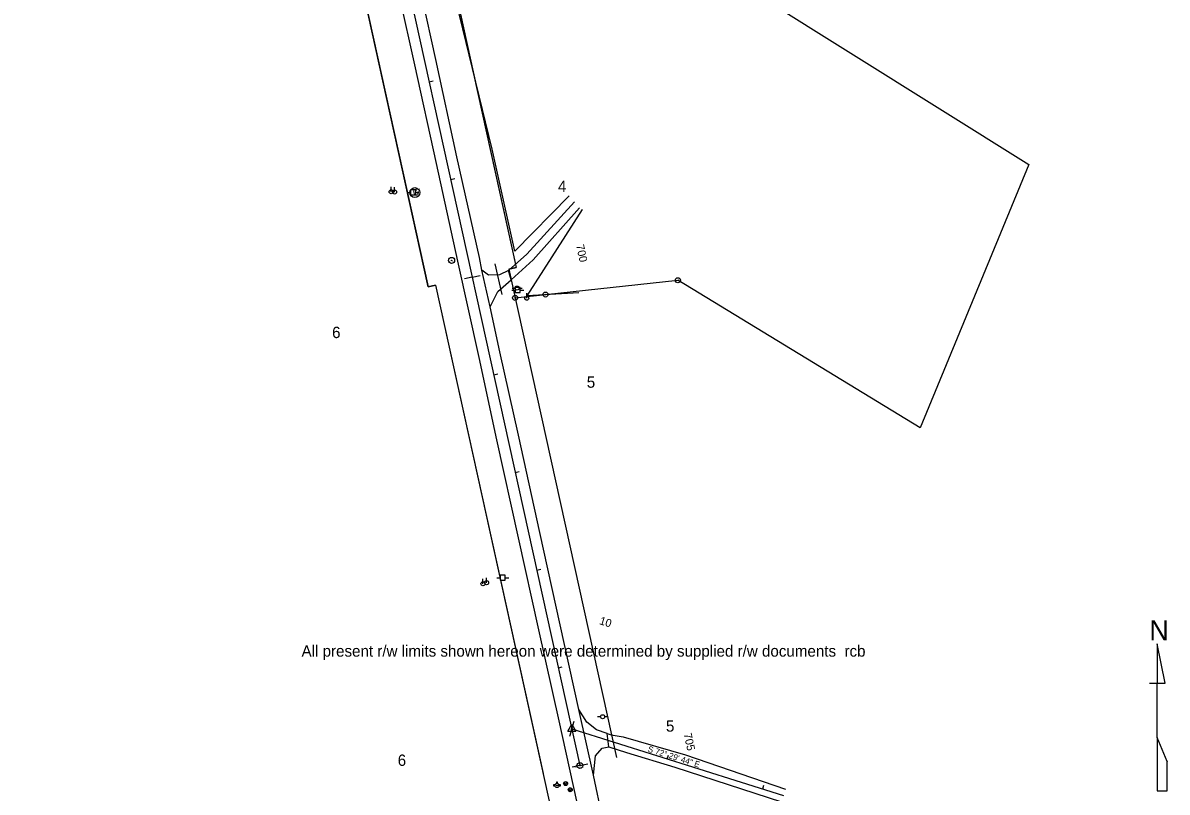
# Model space of a CAD drawing. Extents: x 2519952 to 2531965, y 848341 to 887632.
# Drawn here: x 2521426 to 2522569, y 867404 to 868173 of the extents above; entities that cross this region are included whole.
import ezdxf

# ---------------------------------------------------------------- set-up
doc = ezdxf.new("R2010")
doc.units = 0
for name, color, linetype in [('RD_EX_DR_Pipe', 7, 'Continuous'), ('RD_EX_Driveway', 7, 'Continuous'), ('RD_EX_DV_Prop', 7, 'Continuous'), ('RD_EX_DV_PropPin', 7, 'Continuous'), ('RD_EX_DV_TX_Prop', 7, 'Continuous'), ('RD_EX_Misc', 7, 'Continuous'), ('RD_EX_Road', 7, 'Continuous'), ('RD_EX_RW', 7, 'Continuous'), ('RD_EX_RW_TX', 7, 'Continuous'), ('RD_EX_UT', 7, 'Continuous'), ('RD_EX_VEG', 7, 'Continuous'), ('RD_HC_Cl', 7, 'Continuous'), ('RD_HC_Data', 7, 'Continuous'), ('RD_HC_Data_Tic', 7, 'Continuous'), ('RD_HC_TX_Sta50', 7, 'Continuous'), ('RD_HC_txCode', 7, 'Continuous'), ('RD_SMD_Locator', 7, 'Continuous')]:
    doc.layers.add(name, color=color, linetype=linetype)

msp = doc.modelspace()

# ---------------------------------------------------------------- linework, layer by layer
at = {"layer": 'RD_EX_DR_Pipe'}
msp.add_line((2521904.9617868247, 867900.9661641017), (2521898.0855868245, 867931.7636641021), dxfattribs=at)
at = {"layer": 'RD_EX_Driveway'}
for points in [[(2521977.3524868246, 867993.7588641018), (2521929.6874868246, 867941.6062641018), (2521911.4027868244, 867925.1479641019)], [(2521913.9058868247, 867915.8874641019), (2521935.7415868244, 867935.948064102), (2521982.0760868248, 867987.7278641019)], [(2521892.7757868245, 867888.777064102), (2521900.6631868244, 867904.029564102), (2521913.9058868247, 867915.8874641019), (2521911.4027868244, 867925.1479641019), (2521902.1562868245, 867920.636564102), (2521891.0976868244, 867920.373064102), (2521884.7527868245, 867925.6067641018)], [(2521996.2749868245, 867420.5925641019), (2521998.1908868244, 867440.066164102), (2522004.9603868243, 867447.5783641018), (2522011.5842868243, 867448.8012641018), (2522009.9846868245, 867462.2493641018), (2521999.2810868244, 867465.8534641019), (2521989.5911868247, 867473.531064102), (2521981.6572868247, 867486.3164641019)]]:
    msp.add_lwpolyline(points, dxfattribs=at)
at = {"layer": 'RD_EX_DV_Prop'}
for p, q in [((2521757.7218821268, 868660.6497274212), (2521919.0096685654, 867928.1975105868)), ((2521831.115402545, 867908.8429762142), (2521669.8276161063, 868641.2951930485)), ((2521810.8338339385, 868419.4537403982), (2522431.1302322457, 868031.1901511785)), ((2522431.1302322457, 868031.1901511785), (2522322.767480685, 867767.9840652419)), ((2521911.685146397, 867926.5846327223), (2521919.0096685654, 867928.1975105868)), ((2521911.685144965, 867926.584632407), (2522019.2103376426, 867438.2831535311)), ((2521838.439924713, 867910.4558540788), (2521831.115402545, 867908.8429762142)), ((2521838.439923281, 867910.4558537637), (2522035.0341643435, 867017.6673243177)), ((2521948.1598868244, 867901.0883641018), (2522080.5733868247, 867915.3344641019)), ((2522322.767480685, 867767.9840652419), (2522080.5733868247, 867915.3344641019)), ((2521917.8161868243, 867897.7343641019), (2521918.0327736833, 867897.7583042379)), ((2521918.0327736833, 867897.7583042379), (2521948.1598868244, 867901.0883641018))]:
    msp.add_line(p, q, dxfattribs=at)
at = {"layer": 'RD_EX_DV_PropPin'}
for centre, radius in [((2522080.5733659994, 867915.3344536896), 2.499000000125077), ((2522080.5733659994, 867915.3344641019), 0.24990000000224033), ((2521917.816165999, 867897.7343536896), 2.499000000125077), ((2521917.816165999, 867897.7343641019), 0.24990000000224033), ((2521948.159865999, 867901.0883536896), 2.499000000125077), ((2521948.159865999, 867901.0883641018), 0.24990000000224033)]:
    msp.add_circle(centre, radius, dxfattribs=at)
at = {"layer": 'RD_EX_Misc'}
for p, q in [((2522567.4122394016, 867512.5889449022), (2522559.5722394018, 867551.7906115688)), ((2522559.5722394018, 867551.7906115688), (2522559.5722394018, 867551.7906115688)), ((2522559.5722394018, 867551.7906115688), (2522559.5722394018, 867512.5889449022)), ((2522551.732239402, 867512.5889449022), (2522559.5722394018, 867512.5889449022)), ((2522559.5722394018, 867458.1934449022), (2522559.5722394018, 867512.5889449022)), ((2522559.5722394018, 867512.5889449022), (2522567.4122394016, 867512.5889449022)), ((2522567.4122394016, 867512.5889449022), (2522567.4122394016, 867513.0539449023)), ((2522569.372239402, 867434.1872782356), (2522559.5722394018, 867458.1934449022)), ((2522559.5722394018, 867458.1934449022), (2522559.5722394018, 867404.7856115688)), ((2522569.372239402, 867404.7856115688), (2522569.372239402, 867434.4589449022)), ((2522569.372239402, 867434.4589449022), (2522569.372239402, 867434.1872782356)), ((2522559.5722394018, 867404.7856115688), (2522569.372239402, 867404.7856115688))]:
    msp.add_line(p, q, dxfattribs=at)
at = {"layer": 'RD_EX_Road'}
for p, q in [((2521838.5362868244, 868136.1642641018), (2521815.9009868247, 868239.759964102)), ((2521817.5959868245, 868130.892664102), (2521795.0585868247, 868233.5498641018)), ((2521859.5942868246, 868038.911064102), (2521838.5362868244, 868136.1642641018)), ((2521839.2454868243, 868032.0148641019), (2521817.5959868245, 868130.892664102)), ((2521860.7320868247, 867934.516064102), (2521839.2454868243, 868032.0148641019)), ((2521882.1392868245, 867938.0964641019), (2521859.5942868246, 868038.911064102)), ((2521881.9300868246, 867838.0981641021), (2521860.7320868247, 867934.516064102)), ((2521884.7527868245, 867925.6067641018), (2521882.1392868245, 867938.0964641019)), ((2521892.7757868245, 867888.777064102), (2521884.7527868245, 867925.6067641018)), ((2521902.6425868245, 867843.8358641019), (2521892.7757868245, 867888.777064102)), ((2521899.7379868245, 867755.9619641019), (2521881.9300868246, 867838.0981641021)), ((2521921.0838868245, 867760.4784641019), (2521902.6425868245, 867843.8358641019)), ((2521921.3486868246, 867657.8851641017), (2521899.7379868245, 867755.9619641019)), ((2521942.4495868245, 867663.0248641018), (2521921.0838868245, 867760.4784641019)), ((2521941.6540868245, 867566.027664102), (2521921.3486868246, 867657.8851641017)), ((2521963.0272868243, 867570.9057641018), (2521942.4495868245, 867663.0248641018)), ((2521961.7707868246, 867474.9696641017), (2521941.6540868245, 867566.027664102)), ((2521981.6572868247, 867486.3164641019), (2521963.0272868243, 867570.9057641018)), ((2521996.2749868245, 867420.5925641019), (2521981.6572868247, 867486.3164641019)), ((2521986.0467868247, 867364.6958641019), (2521961.7707868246, 867474.9696641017)), ((2522007.3969868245, 867367.8458641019), (2521996.2749868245, 867420.5925641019))]:
    msp.add_line(p, q, dxfattribs=at)
for points in [[(2522009.9846868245, 867462.2493641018), (2522013.9160868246, 867461.0045641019), (2522025.9929868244, 867458.8123641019), (2522088.2499868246, 867440.7694641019), (2522187.9429868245, 867406.5924641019)], [(2522011.5842868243, 867448.8012641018), (2522028.9966868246, 867443.166664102), (2522077.3997868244, 867428.5102641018), (2522184.0793868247, 867394.0347641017)]]:
    msp.add_lwpolyline(points, dxfattribs=at)
at = {"layer": 'RD_EX_RW'}
for p, q in [((2521911.6851127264, 867926.5846253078), (2522019.2102977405, 867438.2831530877)), ((2521838.439891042, 867910.4558466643), (2521945.9650759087, 867422.1543751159))]:
    msp.add_line(p, q, dxfattribs=at)
for points in [[(2521750.3973599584, 868659.0368495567), (2521757.7218821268, 868660.6497274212), (2521919.0096685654, 867928.1975105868), (2521911.685146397, 867926.5846327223)], [(2521677.1521113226, 868642.9080649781), (2521669.8276161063, 868641.2951930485), (2521831.115402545, 867908.8429762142), (2521838.439891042, 867910.4558466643)]]:
    msp.add_lwpolyline(points, dxfattribs=at)
at = {"layer": 'RD_EX_UT'}
for p, q in [((2521794.0078868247, 868003.784064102), (2521794.0078868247, 868008.784064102)), ((2521797.4054868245, 868003.5297641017), (2521797.4054868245, 868008.5297641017)), ((2521809.753320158, 868003.0439307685), (2521813.2224868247, 868003.0439307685)), ((2521818.184403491, 868005.6063474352), (2521813.184403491, 868005.6063474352)), ((2521813.184403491, 868005.6063474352), (2521813.184403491, 868000.6063474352)), ((2521813.184403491, 868000.6063474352), (2521818.184403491, 868000.6063474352)), ((2521815.5171368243, 868000.8285974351), (2521820.1463034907, 868000.8285974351)), ((2521818.112903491, 868003.0439307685), (2521821.753320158, 868003.0439307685)), ((2521818.184403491, 868000.6063474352), (2521818.184403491, 868005.6063474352)), ((2521914.450820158, 867905.5428307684), (2521917.9199868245, 867905.5428307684)), ((2521914.8764034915, 867907.607314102), (2521917.8069868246, 867907.607314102)), ((2521922.881903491, 867908.105247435), (2521917.881903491, 867908.105247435)), ((2521917.881903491, 867908.105247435), (2521917.881903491, 867903.105247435)), ((2521921.8069034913, 867907.607314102), (2521924.8764034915, 867907.607314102)), ((2521922.810403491, 867905.5428307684), (2521926.450820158, 867905.5428307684)), ((2521922.881903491, 867903.105247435), (2521922.881903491, 867908.105247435)), ((2521917.881903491, 867903.105247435), (2521922.881903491, 867903.105247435)), ((2521929.5249868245, 867897.3839641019), (2521929.5249868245, 867902.3839641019)), ((2521907.981903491, 867620.4931474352), (2521902.981903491, 867620.4931474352)), ((2521902.981903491, 867620.4931474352), (2521902.981903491, 867615.4931474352)), ((2521907.981903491, 867615.4931474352), (2521907.981903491, 867620.4931474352)), ((2521885.7636868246, 867611.943964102), (2521885.7636868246, 867616.943964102)), ((2521889.3832868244, 867613.0067641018), (2521889.3832868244, 867618.0067641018)), ((2521899.550820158, 867617.9307307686), (2521903.019986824, 867617.9307307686)), ((2521902.981903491, 867615.4931474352), (2521907.981903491, 867615.4931474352)), ((2521907.910403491, 867617.9307307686), (2521911.550820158, 867617.9307307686)), ((2522000.343703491, 867479.0737141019), (2522003.2742868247, 867479.0737141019)), ((2522007.2742034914, 867479.0737141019), (2522010.343703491, 867479.0737141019)), ((2521959.204520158, 867413.4677807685), (2521959.204520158, 867412.1939474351)), ((2521960.2046868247, 867413.4677807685), (2521959.204520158, 867413.4677807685)), ((2521960.2046868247, 867412.1716974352), (2521960.2046868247, 867413.4677807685)), ((2521968.3678868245, 867410.1960141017), (2521967.064220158, 867413.6785974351)), ((2521968.3678868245, 867410.1960141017), (2521969.6901368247, 867413.6413474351)), ((2521957.745603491, 867410.8202807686), (2521956.1881868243, 867410.8202807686)), ((2521956.1881868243, 867410.8202807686), (2521956.1881868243, 867409.8202807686)), ((2521956.1881868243, 867409.8202807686), (2521957.7076868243, 867409.8202807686)), ((2521963.1881868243, 867410.8202807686), (2521961.5776868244, 867410.8202807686)), ((2521961.615603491, 867409.8202807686), (2521963.1881868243, 867409.8202807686)), ((2521963.1881868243, 867409.8202807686), (2521963.1881868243, 867410.8202807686)), ((2521972.9167868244, 867403.9920141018), (2521971.6131201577, 867407.4745974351)), ((2521972.9167868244, 867403.9920141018), (2521974.239036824, 867407.4373474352))]:
    msp.add_line(p, q, dxfattribs=at)
for centre, radius in [((2521817.6453701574, 868003.0367307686), 4.908479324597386), ((2521794.007898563, 868003.7840771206), 1.9992000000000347), ((2521797.405498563, 868003.5297771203), 1.9992000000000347), ((2521919.8069868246, 867907.592064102), 2.000000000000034), ((2521929.524998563, 867897.3839771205), 1.9992000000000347), ((2521885.763698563, 867611.9439771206), 1.9992000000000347), ((2521889.383298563, 867613.0067771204), 1.9992000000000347), ((2522005.2742868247, 867479.0584641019), 2.000000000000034), ((2521968.3679076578, 867412.1887224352), 2.0000000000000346), ((2521959.6616555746, 867410.2468849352), 2.0000000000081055), ((2521959.6616868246, 867410.2468641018), 0.2500000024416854), ((2521972.9168076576, 867405.9847224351), 2.0000000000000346)]:
    msp.add_circle(centre, radius, dxfattribs=at)
for start, end in [(163.33869722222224, 192.31501666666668), (74.24552500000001, 103.21276111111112), (347.6849833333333, 16.661302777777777)]:
    msp.add_arc((2521959.6616555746, 867410.2468849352), 2.0000000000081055, start, end, dxfattribs=at)
at = {"layer": 'RD_EX_VEG'}
for points in [[(2521971.7555868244, 867999.737064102), (2521917.6038868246, 867944.3439641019), (2521894.8629868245, 868046.409164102), (2521845.8995868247, 868247.6717641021), (2521855.7111868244, 868269.9167641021), (2521902.8016868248, 868241.1617641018)], [(2521981.5170868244, 867902.787064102), (2521929.7423868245, 867899.9291641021), (2521985.1630868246, 867985.9779641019)]]:
    msp.add_lwpolyline(points, dxfattribs=at)
at = {"layer": 'RD_HC_Cl'}
for p, q in [((2521425.9941200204, 869957.8634090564), (2521982.5876868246, 867430.2187641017)), ((2521974.4983868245, 867466.9544641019), (2522185.9922868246, 867400.252164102))]:
    msp.add_line(p, q, dxfattribs=at)
at = {"layer": 'RD_HC_Data'}
for p, q in [((2521970.5276467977, 867464.661732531), (2521974.499617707, 867471.5413879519)), ((2521974.499617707, 867471.5413879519), (2521978.468313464, 867464.661732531)), ((2521970.5276467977, 867464.661732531), (2521978.468313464, 867464.661732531))]:
    msp.add_line(p, q, dxfattribs=at)
for centre, radius in [((2521854.441845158, 867935.2136745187), 3.000000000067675), ((2521854.4418868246, 867935.213664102), 0.28181953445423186), ((2521974.4983868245, 867466.9544641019), 0.5294348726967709), ((2521982.5876451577, 867430.2187745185), 3.000000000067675), ((2521982.5876868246, 867430.2187641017), 0.28181953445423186)]:
    msp.add_circle(centre, radius, dxfattribs=at)
at = {"layer": 'RD_HC_Data_Tic'}
for p, q in [((2521832.0529579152, 868113.8384178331), (2521835.959369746, 868114.6986193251)), ((2521853.557995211, 868016.178122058), (2521857.4644070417, 868017.03832355)), ((2521875.063032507, 867918.5178262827), (2521867.250208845, 867916.7974232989)), ((2521875.063032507, 867918.5178262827), (2521882.875856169, 867920.2382292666)), ((2521896.568069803, 867820.8575305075), (2521900.474481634, 867821.7177319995)), ((2521918.073107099, 867723.1972347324), (2521921.97951893, 867724.0574362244)), ((2521939.578144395, 867625.536938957), (2521943.4845562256, 867626.397140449)), ((2521961.083181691, 867527.8766431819), (2521964.9895935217, 867528.7368446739)), ((2521974.4983868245, 867466.9544641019), (2521976.904641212, 867474.5840079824)), ((2521974.4983868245, 867466.9544641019), (2521972.092132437, 867459.3249202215)), ((2522069.8676853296, 867436.87628426), (2522071.0708125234, 867440.6910562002)), ((2521982.5882189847, 867430.2163474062), (2521974.7753953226, 867428.4959444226)), ((2521982.588218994, 867430.2163474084), (2521990.401042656, 867431.9367503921)), ((2522165.236983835, 867406.7981044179), (2522166.440111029, 867410.6128763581))]:
    msp.add_line(p, q, dxfattribs=at)
at = {"layer": 'RD_SMD_Locator'}
for centre in [(2521838.5362868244, 868136.1642641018), (2521817.5959868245, 868130.892664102), (2521894.8629868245, 868046.409164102), (2521839.2454868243, 868032.0148641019), (2521859.5942868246, 868038.911064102), (2521971.7555868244, 867999.737064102), (2521977.3524868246, 867993.7588641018), (2521982.0760868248, 867987.7278641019), (2521985.1630868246, 867985.9779641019), (2521917.6038868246, 867944.3439641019), (2521929.6874868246, 867941.6062641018), (2521854.4418868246, 867935.213664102), (2521860.7320868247, 867934.516064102), (2521882.1392868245, 867938.0964641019), (2521898.0855868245, 867931.7636641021), (2521935.7415868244, 867935.948064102), (2521884.7527868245, 867925.6067641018), (2521884.7527868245, 867925.6067641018), (2521891.0976868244, 867920.373064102), (2521902.1562868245, 867920.636564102), (2521911.4027868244, 867925.1479641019), (2521911.4027868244, 867925.1479641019), (2521913.9058868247, 867915.8874641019), (2521913.9058868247, 867915.8874641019), (2521900.6631868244, 867904.029564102), (2521904.9617868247, 867900.9661641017), (2521929.7423868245, 867899.9291641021), (2521981.5170868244, 867902.787064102), (2521892.7757868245, 867888.777064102), (2521892.7757868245, 867888.777064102), (2521881.9300868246, 867838.0981641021), (2521902.6425868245, 867843.8358641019), (2521899.7379868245, 867755.9619641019), (2521921.0838868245, 867760.4784641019), (2521921.3486868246, 867657.8851641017), (2521942.4495868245, 867663.0248641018), (2521941.6540868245, 867566.027664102), (2521963.0272868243, 867570.9057641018), (2521981.6572868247, 867486.3164641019), (2521981.6572868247, 867486.3164641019), (2521961.7707868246, 867474.9696641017), (2521989.5911868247, 867473.531064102), (2521974.4983868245, 867466.9544641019), (2521999.2810868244, 867465.8534641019), (2522009.9846868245, 867462.2493641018), (2522009.9846868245, 867462.2493641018), (2522013.9160868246, 867461.0045641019), (2522025.9929868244, 867458.8123641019), (2522004.9603868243, 867447.5783641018), (2522011.5842868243, 867448.8012641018), (2522011.5842868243, 867448.8012641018), (2521998.1908868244, 867440.066164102), (2522028.9966868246, 867443.166664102), (2522088.2499868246, 867440.7694641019), (2521982.5876868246, 867430.2187641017), (2522077.3997868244, 867428.5102641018), (2521996.2749868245, 867420.5925641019), (2521996.2749868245, 867420.5925641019), (2522187.9429868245, 867406.5924641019)]:
    msp.add_circle(centre, 0.001, dxfattribs=at)

# ---------------------------------------------------------------- texts
at = {"layer": 'RD_EX_DV_TX_Prop'}
for s, p in [('4', (2521960.6880481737, 868003.7100511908)), ('6', (2521734.970817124, 867857.5570944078)), ('5', (2521989.4592969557, 867807.9247117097)), ('5', (2522068.5859428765, 867464.0623715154)), ('6', (2521800.553277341, 867429.8453973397))]:
    msp.add_text(s, height=11.31666660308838, dxfattribs=at).set_placement(p)
at = {"layer": 'RD_EX_Misc'}
msp.add_text('N', height=19.999999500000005, dxfattribs=at).set_placement((2522551.6794894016, 867555.4967782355))
at = {"layer": 'RD_EX_RW_TX'}
msp.add_text('All present r/w limits shown hereon were determined by supplied r/w documents  rcb', height=11.31666660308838, dxfattribs=at).set_placement((2521704.458796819, 867539.0532646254))
at = {"layer": 'RD_EX_UT'}
msp.add_text('W', height=6.000000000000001, dxfattribs=at).set_placement((2521815.180636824, 868001.0357641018))
at = {"layer": 'RD_HC_Data'}
msp.add_text('S 72%%d 29\' 44" E', height=6, rotation=342.4954342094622, dxfattribs=at).set_placement((2522049.908817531, 867444.2195952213))
at = {"layer": 'RD_HC_TX_Sta50'}
for s, height, rotation, p in [('700', 7.999999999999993, 282.41848259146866, (2521978.657926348, 867950.2728061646)), ('10', 8.000000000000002, 342.4954342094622, (2522001.455779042, 867571.696460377)), ('705', 7.999999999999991, 282.41848259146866, (2522086.2258498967, 867461.7772465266))]:
    msp.add_text(s, height=height, rotation=rotation, dxfattribs=at).set_placement(p)
at = {"layer": 'RD_HC_txCode'}
for s, p in [('CP 1 PSC', (2521851.4418868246, 867933.213664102)), ('1', (2521854.4418868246, 867936.213664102)), ('PI 10+00.00', (2521970.5220088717, 867464.9544641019)), ('27', (2521973.7661033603, 867467.9544641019)), ('POT 705+00.00', (2521976.7451671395, 867428.2187641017)), ('15', (2521982.138867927, 867431.2187641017))]:
    msp.add_text(s, height=1.0000000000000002, dxfattribs=at).set_placement(p)

doc.saveas('drawing.dxf')
